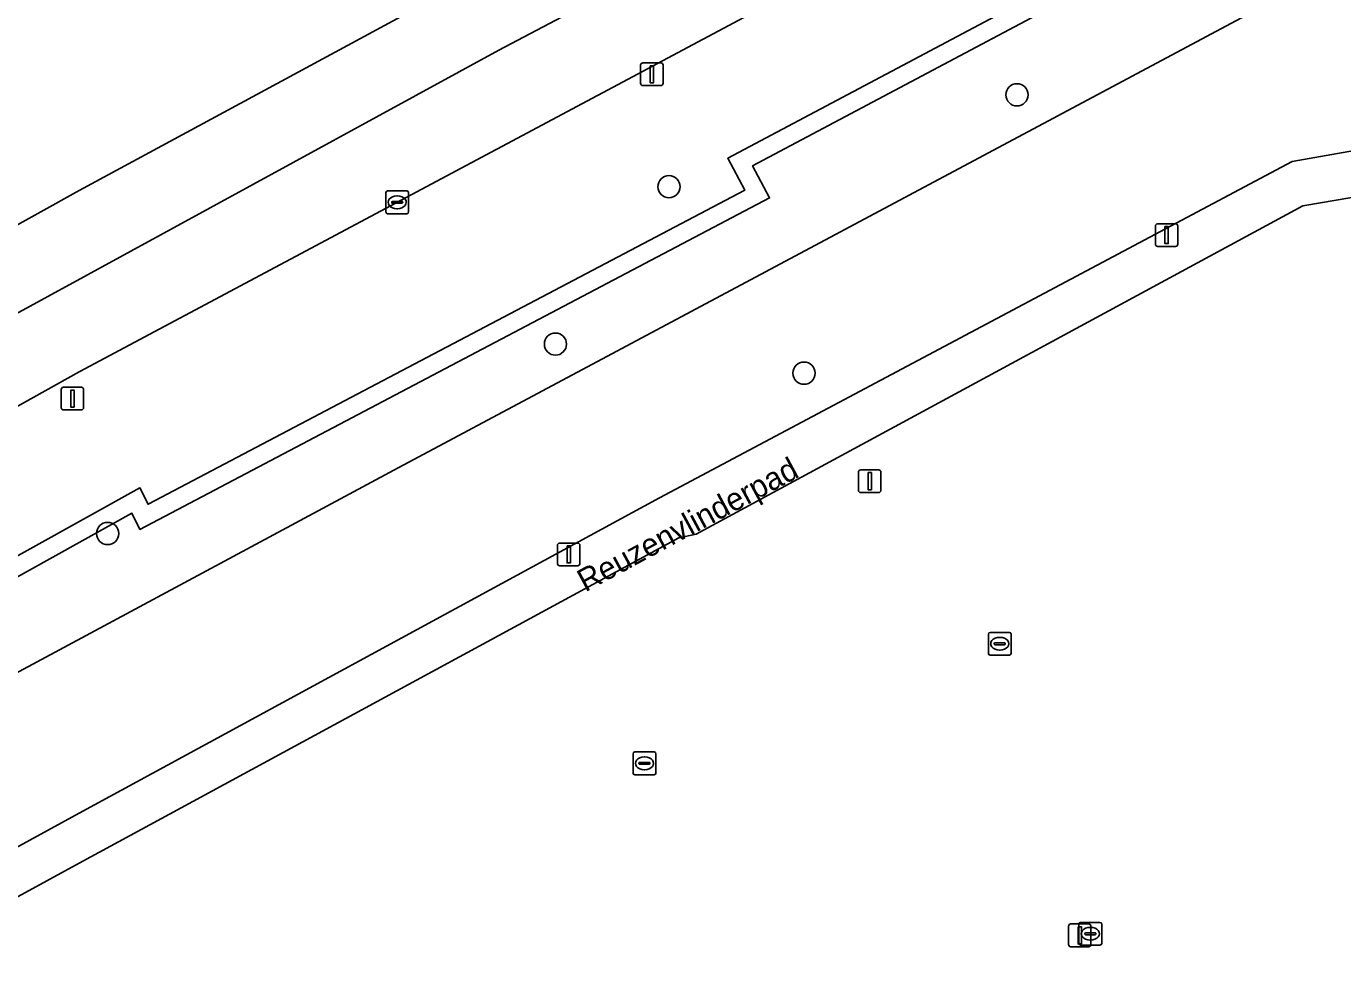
# Model space of a CAD drawing. Extents: x 162879 to 165540, y 384011 to 385181.
# Drawn here: x 163997.7 to 164055.7, y 384823.1 to 384864.4 of the extents above; entities that cross this region are included whole.
import ezdxf

# ---------------------------------------------------------------- set-up
doc = ezdxf.new("R2010")
doc.units = 0
for name, color, linetype in [('IMGEO_Berm_groen', 7, 'Continuous'), ('IMGEO_Boom', 7, 'Continuous'), ('IMGEO_Erf', 7, 'Continuous'), ('IMGEO_Kolk', 7, 'Continuous'), ('IMGEO_Lichtmast', 7, 'Continuous'), ('IMGEO_Loofbos', 7, 'Continuous'), ('IMGEO_Muur', 7, 'Continuous'), ('IMGEO_Openbare_ruimte_label', 7, 'Continuous'), ('IMGEO_Rijbaan_regionaal_gesloten', 7, 'Continuous'), ('IMGEO_Voetpad_open', 7, 'Continuous')]:
    doc.layers.add(name, color=color, linetype=linetype)

msp = doc.modelspace()

# ---------------------------------------------------------------- linework, layer by layer
at = {"layer": 'IMGEO_Berm_groen'}
for points in [[(163992.862, 384838.663), (164002.673, 384844.106), (164003.031, 384843.382), (164029.317, 384857.211), (164028.566, 384858.623), (164090.38, 384891.428), (164094.002, 384893.195), (164094.686, 384891.713), (164097.59, 384893.077), (164096.894, 384894.556), (164200.456, 384942.424)], [(163871.528, 384785.88), (163986.202, 384849.544), (164000, 384857.205), (164034.372, 384875.786), (164036.883, 384877.143), (164052.195, 384885.028), (164067.558, 384892.574), (164106.58, 384912.17), (164139.838, 384928.005), (164149.304, 384932.387), (164167.623, 384940.868)], [(164175.004, 384936.259), (164153.885, 384926.74), (164144.651, 384922.332), (164120.666, 384911.245), (164099.056, 384900.61), (164050.321, 384876.053), (164000, 384849.214), (163989.862, 384843.563), (163852.299, 384766.881)]]:
    msp.add_lwpolyline(points, dxfattribs=at)
at = {"layer": 'IMGEO_Boom'}
for centre in [(164041.311, 384861.418), (164025.98, 384857.371), (164020.978, 384850.437), (164031.932, 384849.158), (164001.25, 384842.096)]:
    msp.add_circle(centre, 0.489, dxfattribs=at)
at = {"layer": 'IMGEO_Erf'}
msp.add_lwpolyline([(164097.671, 384843.522), (164084.805, 384861.777), (164053.905, 384856.524), (164027.172, 384842.065), (164026.414, 384841.909), (164018.477, 384837.603), (164000, 384827.578), (163995.706, 384825.248), (163982.11, 384817.71), (163975.276, 384813.355)], dxfattribs=at)
at = {"layer": 'IMGEO_Kolk'}
for p, q in [((164013.505, 384856.256), (164013.505, 384857.108)), ((164013.58, 384857.182), (164014.432, 384857.182)), ((164014.506, 384857.108), (164014.506, 384856.256)), ((164013.764, 384856.676), (164013.764, 384856.688)), ((164014.202, 384856.639), (164013.804, 384856.639)), ((164013.807, 384856.725), (164014.205, 384856.725)), ((164013.993, 384856.962), (164014.018, 384856.962)), ((164014.248, 384856.688), (164014.248, 384856.676)), ((164014.432, 384856.182), (164013.58, 384856.182)), ((164014.016, 384856.402), (164013.991, 384856.402)), ((164040.052, 384836.814), (164040.052, 384837.666)), ((164040.127, 384837.74), (164040.979, 384837.74)), ((164040.54, 384837.52), (164040.565, 384837.52)), ((164041.053, 384837.666), (164041.053, 384836.814)), ((164040.979, 384836.74), (164040.127, 384836.74)), ((164040.311, 384837.234), (164040.311, 384837.246)), ((164040.749, 384837.197), (164040.351, 384837.197)), ((164040.354, 384837.283), (164040.752, 384837.283)), ((164040.563, 384836.96), (164040.538, 384836.96)), ((164040.795, 384837.246), (164040.795, 384837.234)), ((164024.4, 384831.546), (164024.4, 384832.398)), ((164024.475, 384832.472), (164025.327, 384832.472)), ((164024.888, 384832.252), (164024.913, 384832.252)), ((164025.401, 384832.398), (164025.401, 384831.546)), ((164024.659, 384831.966), (164024.659, 384831.978)), ((164025.097, 384831.929), (164024.699, 384831.929)), ((164024.702, 384832.015), (164025.1, 384832.015)), ((164024.911, 384831.692), (164024.886, 384831.692)), ((164025.143, 384831.978), (164025.143, 384831.966)), ((164025.327, 384831.472), (164024.475, 384831.472)), ((164044.041, 384824.04), (164044.041, 384824.892)), ((164044.116, 384824.966), (164044.968, 384824.966)), ((164044.529, 384824.746), (164044.554, 384824.746)), ((164045.042, 384824.892), (164045.042, 384824.04)), ((164044.3, 384824.46), (164044.3, 384824.472)), ((164044.738, 384824.423), (164044.34, 384824.423)), ((164044.343, 384824.509), (164044.741, 384824.509)), ((164044.552, 384824.186), (164044.527, 384824.186)), ((164044.784, 384824.472), (164044.784, 384824.46)), ((164044.968, 384823.966), (164044.116, 384823.966))]:
    msp.add_line(p, q, dxfattribs=at)
for points in [[(164013.505, 384856.256), (164013.505, 384857.108)], [(164013.58, 384857.182), (164014.432, 384857.182)], [(164014.506, 384857.108), (164014.506, 384856.256)], [(164014.432, 384856.182), (164013.58, 384856.182)], [(164040.052, 384836.814), (164040.052, 384837.666)], [(164040.127, 384837.74), (164040.979, 384837.74)], [(164041.053, 384837.666), (164041.053, 384836.814)], [(164040.979, 384836.74), (164040.127, 384836.74)], [(164024.4, 384831.546), (164024.4, 384832.398)], [(164024.475, 384832.472), (164025.327, 384832.472)], [(164025.401, 384832.398), (164025.401, 384831.546)], [(164025.327, 384831.472), (164024.475, 384831.472)], [(164044.041, 384824.04), (164044.041, 384824.892)], [(164044.116, 384824.966), (164044.968, 384824.966)], [(164045.042, 384824.892), (164045.042, 384824.04)], [(164044.968, 384823.966), (164044.116, 384823.966)]]:
    msp.add_lwpolyline(points, dxfattribs=at)
for centre, radius, start, end in [((164013.582, 384857.106), 0.0765, 91.55205, 178.44795), ((164013.582, 384857.106), 0.0765, 91.55205, 178.44795), ((164014.43, 384857.106), 0.0765, 1.55205, 88.44795), ((164014.43, 384857.106), 0.0765, 1.55205, 88.44795), ((164013.804, 384856.685), 0.0403, 85.87752, 175.75265), ((164013.801, 384856.675), 0.0366, 178.93798, 274.71019), ((164014.205, 384856.682), 0.043, 264.86636, 352.45326), ((164014.209, 384856.687), 0.0386, 1.73085, 96.63898), ((164013.582, 384856.258), 0.0765, 181.55205, 268.44795), ((164013.582, 384856.258), 0.0765, 181.55205, 268.44795), ((164014.43, 384856.258), 0.0765, 271.55205, 358.44795), ((164014.43, 384856.258), 0.0765, 271.55205, 358.44795), ((164040.129, 384837.664), 0.0765, 91.55205, 178.44795), ((164040.129, 384837.664), 0.0765, 91.55205, 178.44795), ((164040.977, 384837.664), 0.0765, 1.55205, 88.44795), ((164040.977, 384837.664), 0.0765, 1.55205, 88.44795), ((164040.129, 384836.816), 0.0765, 181.55205, 268.44795), ((164040.129, 384836.816), 0.0765, 181.55205, 268.44795), ((164040.351, 384837.243), 0.0403, 85.87752, 175.75265), ((164040.348, 384837.233), 0.0366, 178.93798, 274.71019), ((164040.752, 384837.24), 0.043, 264.86636, 352.45326), ((164040.756, 384837.245), 0.0386, 1.73085, 96.63898), ((164040.977, 384836.816), 0.0765, 271.55205, 358.44795), ((164040.977, 384836.816), 0.0765, 271.55205, 358.44795), ((164024.477, 384832.396), 0.0765, 91.55205, 178.44795), ((164024.477, 384832.396), 0.0765, 91.55205, 178.44795), ((164025.325, 384832.396), 0.0765, 1.55205, 88.44795), ((164025.325, 384832.396), 0.0765, 1.55205, 88.44795), ((164024.477, 384831.548), 0.0765, 181.55205, 268.44795), ((164024.477, 384831.548), 0.0765, 181.55205, 268.44795), ((164024.699, 384831.975), 0.0403, 85.87752, 175.75265), ((164024.696, 384831.965), 0.0366, 178.93798, 274.71019), ((164025.1, 384831.972), 0.043, 264.86636, 352.45326), ((164025.104, 384831.977), 0.0386, 1.73085, 96.63898), ((164025.325, 384831.548), 0.0765, 271.55205, 358.44795), ((164025.325, 384831.548), 0.0765, 271.55205, 358.44795), ((164044.118, 384824.89), 0.0765, 91.55205, 178.44795), ((164044.118, 384824.89), 0.0765, 91.55205, 178.44795), ((164044.966, 384824.89), 0.0765, 1.55205, 88.44795), ((164044.966, 384824.89), 0.0765, 1.55205, 88.44795), ((164044.118, 384824.042), 0.0765, 181.55205, 268.44795), ((164044.118, 384824.042), 0.0765, 181.55205, 268.44795), ((164044.34, 384824.469), 0.0403, 85.87752, 175.75265), ((164044.337, 384824.459), 0.0366, 178.93798, 274.71019), ((164044.741, 384824.466), 0.043, 264.86636, 352.45326), ((164044.745, 384824.471), 0.0386, 1.73085, 96.63898), ((164044.966, 384824.042), 0.0765, 271.55205, 358.44795), ((164044.966, 384824.042), 0.0765, 271.55205, 358.44795)]:
    msp.add_arc(centre, radius, start, end, dxfattribs=at)
for centre, major_axis, ratio, start_param, end_param in [((164013.992, 384856.682), (-0.387, 0.002), 0.722429, 4.712389, 7.853982), ((164014.017, 384856.682), (-0.39, 0.002), 0.717154, 1.570796, 4.712389), ((164040.539, 384837.24), (-0.387, 0.002), 0.722429, 4.712389, 7.853982), ((164040.564, 384837.24), (-0.39, 0.002), 0.717154, 1.570796, 4.712389), ((164024.887, 384831.972), (-0.387, 0.002), 0.722429, 4.712389, 7.853982), ((164024.912, 384831.972), (-0.39, 0.002), 0.717154, 1.570796, 4.712389), ((164044.528, 384824.466), (-0.387, 0.002), 0.722429, 4.712389, 7.853982), ((164044.553, 384824.466), (-0.39, 0.002), 0.717154, 1.570796, 4.712389)]:
    msp.add_ellipse(centre, major_axis=major_axis, ratio=ratio, start_param=start_param, end_param=end_param, dxfattribs=at)
at = {"layer": 'IMGEO_Lichtmast'}
for p, q in [((164024.732, 384861.926), (164024.732, 384862.726)), ((164024.732, 384862.726), (164024.732, 384861.926)), ((164024.832, 384862.826), (164025.622, 384862.826)), ((164025.622, 384862.826), (164024.832, 384862.826)), ((164025.722, 384862.726), (164025.722, 384861.926)), ((164025.722, 384861.926), (164025.722, 384862.726)), ((164025.622, 384861.826), (164024.832, 384861.826)), ((164024.832, 384861.826), (164025.622, 384861.826)), ((164047.407, 384854.84), (164047.407, 384855.64)), ((164047.407, 384855.64), (164047.407, 384854.84)), ((164047.507, 384855.74), (164048.297, 384855.74)), ((164048.297, 384855.74), (164047.507, 384855.74)), ((164048.397, 384855.64), (164048.397, 384854.84)), ((164048.397, 384854.84), (164048.397, 384855.64)), ((164048.297, 384854.74), (164047.507, 384854.74)), ((164047.507, 384854.74), (164048.297, 384854.74)), ((163999.203, 384847.637), (163999.203, 384848.437)), ((163999.203, 384848.437), (163999.203, 384847.637)), ((163999.303, 384848.537), (164000.093, 384848.537)), ((164000.093, 384848.537), (163999.303, 384848.537)), ((164000.193, 384848.437), (164000.193, 384847.637)), ((164000.193, 384847.637), (164000.193, 384848.437)), ((164000.093, 384847.537), (163999.303, 384847.537)), ((163999.303, 384847.537), (164000.093, 384847.537)), ((164034.428, 384844.9), (164035.218, 384844.9)), ((164035.218, 384844.9), (164034.428, 384844.9)), ((164034.328, 384844), (164034.328, 384844.8)), ((164034.328, 384844.8), (164034.328, 384844)), ((164035.318, 384844.8), (164035.318, 384844)), ((164035.318, 384844), (164035.318, 384844.8)), ((164035.218, 384843.9), (164034.428, 384843.9)), ((164034.428, 384843.9), (164035.218, 384843.9)), ((164021.068, 384840.777), (164021.068, 384841.577)), ((164021.068, 384841.577), (164021.068, 384840.777)), ((164021.168, 384841.677), (164021.958, 384841.677)), ((164021.958, 384841.677), (164021.168, 384841.677)), ((164022.058, 384841.577), (164022.058, 384840.777)), ((164022.058, 384840.777), (164022.058, 384841.577)), ((164021.958, 384840.677), (164021.168, 384840.677)), ((164021.168, 384840.677), (164021.958, 384840.677)), ((164043.581, 384823.997), (164043.581, 384824.797)), ((164043.581, 384824.797), (164043.581, 384823.997)), ((164043.681, 384824.897), (164044.471, 384824.897)), ((164044.471, 384824.897), (164043.681, 384824.897)), ((164044.571, 384824.797), (164044.571, 384823.997)), ((164044.571, 384823.997), (164044.571, 384824.797)), ((164044.471, 384823.897), (164043.681, 384823.897)), ((164043.681, 384823.897), (164044.471, 384823.897))]:
    msp.add_line(p, q, dxfattribs=at)
for points in [[(164025.152, 384862.701), (164025.302, 384862.701), (164025.302, 384861.951), (164025.152, 384861.951), (164025.152, 384862.701)], [(164047.827, 384855.615), (164047.977, 384855.615), (164047.977, 384854.865), (164047.827, 384854.865), (164047.827, 384855.615)], [(163999.623, 384848.412), (163999.773, 384848.412), (163999.773, 384847.662), (163999.623, 384847.662), (163999.623, 384848.412)], [(164034.748, 384844.775), (164034.898, 384844.775), (164034.898, 384844.025), (164034.748, 384844.025), (164034.748, 384844.775)], [(164021.488, 384841.552), (164021.638, 384841.552), (164021.638, 384840.802), (164021.488, 384840.802), (164021.488, 384841.552)], [(164044.001, 384824.772), (164044.151, 384824.772), (164044.151, 384824.022), (164044.001, 384824.022), (164044.001, 384824.772)]]:
    msp.add_lwpolyline(points, dxfattribs=at)
for centre, start, end in [((164024.832, 384862.726), 90, 180), ((164024.832, 384862.726), 90, 180), ((164025.622, 384862.726), 0, 90), ((164025.622, 384862.726), 360, 90), ((164024.832, 384861.926), 180, 270), ((164024.832, 384861.926), 180, 270), ((164025.622, 384861.926), 270, 0), ((164025.622, 384861.926), 270, 0), ((164047.507, 384855.64), 90, 180), ((164047.507, 384855.64), 90, 180), ((164048.297, 384855.64), 0, 90), ((164048.297, 384855.64), 360, 90), ((164047.507, 384854.84), 180, 270), ((164047.507, 384854.84), 180, 270), ((164048.297, 384854.84), 270, 0), ((164048.297, 384854.84), 270, 0), ((163999.303, 384848.437), 90, 180), ((163999.303, 384848.437), 90, 180), ((164000.093, 384848.437), 0, 90), ((164000.093, 384848.437), 360, 90), ((163999.303, 384847.637), 180, 270), ((163999.303, 384847.637), 180, 270), ((164000.093, 384847.637), 270, 0), ((164000.093, 384847.637), 270, 0), ((164034.428, 384844.8), 90, 180), ((164034.428, 384844.8), 90, 180), ((164035.218, 384844.8), 0, 90), ((164035.218, 384844.8), 360, 90), ((164034.428, 384844), 180, 270), ((164034.428, 384844), 180, 270), ((164035.218, 384844), 270, 0), ((164035.218, 384844), 270, 0), ((164021.168, 384841.577), 90, 180), ((164021.168, 384841.577), 90, 180), ((164021.958, 384841.577), 0, 90), ((164021.958, 384841.577), 360, 90), ((164021.168, 384840.777), 180, 270), ((164021.168, 384840.777), 180, 270), ((164021.958, 384840.777), 270, 0), ((164021.958, 384840.777), 270, 0), ((164043.681, 384824.797), 90, 180), ((164043.681, 384824.797), 90, 180), ((164044.471, 384824.797), 0, 90), ((164044.471, 384824.797), 360, 90), ((164043.681, 384823.997), 180, 270), ((164043.681, 384823.997), 180, 270), ((164044.471, 384823.997), 270, 0), ((164044.471, 384823.997), 270, 0)]:
    msp.add_arc(centre, 0.1, start, end, dxfattribs=at)
at = {"layer": 'IMGEO_Loofbos'}
msp.add_lwpolyline([(164013.856, 384844.891), (164056.21, 384867.499), (164121.511, 384900.024), (164145.911, 384911.473), (164147.204, 384912.079), (164146.429, 384916.559), (164097.974, 384894.163), (164098.667, 384892.689), (164094.293, 384890.633), (164093.613, 384892.104), (164090.747, 384890.706), (164029.662, 384858.288), (164030.414, 384856.873), (164002.673, 384842.278), (164002.323, 384842.986), (163993.285, 384837.971), (163995.186, 384834.864)], close=True, dxfattribs=at)
msp.add_lwpolyline([(164091.251, 384875.139), (164098.553, 384876.402), (164098.373, 384877.436), (164098.341, 384878.25), (164098.384, 384879.08), (164098.929, 384880.445), (164099.482, 384881.718), (164101.49, 384884.105), (164102.795, 384885.116), (164123.688, 384895.522), (164148.087, 384906.97), (164147.204, 384912.079), (164145.911, 384911.473), (164121.511, 384900.024), (164056.21, 384867.499), (164013.856, 384844.891), (163995.186, 384834.864), (163985.446, 384829.54), (163989.11, 384823.838), (164000, 384829.772), (164017.433, 384839.249), (164025.569, 384843.672), (164053.428, 384858.48), (164075.721, 384862.412)], dxfattribs=at)
at = {"layer": 'IMGEO_Muur'}
for points in [[(164200.456, 384942.424), (164096.894, 384894.556), (164097.59, 384893.077), (164094.686, 384891.713), (164094.002, 384893.195), (164090.38, 384891.428), (164028.566, 384858.623), (164029.317, 384857.211), (164003.031, 384843.382), (164002.673, 384844.106), (163992.862, 384838.663), (163904.353, 384789.557)], [(163905.468, 384789.249), (163993.285, 384837.971), (164002.323, 384842.986), (164002.673, 384842.278), (164030.414, 384856.873), (164029.662, 384858.288), (164090.747, 384890.706), (164093.613, 384892.104), (164094.293, 384890.633), (164098.667, 384892.689), (164097.974, 384894.163), (164146.429, 384916.559), (164147.169, 384916.901), (164200.795, 384941.688)]]:
    msp.add_lwpolyline(points, dxfattribs=at)
at = {"layer": 'IMGEO_Rijbaan_regionaal_gesloten'}
for points in [[(163831.875, 384759.566), (163922.856, 384810.618), (163989.543, 384847.584), (164018.488, 384863.379), (164049.693, 384879.822), (164089.819, 384900.11), (164135.969, 384922.347), (164180.496, 384942.699), (164211.617, 384956.322), (164210.03, 384959.452), (164204.946, 384957.301), (164194.28, 384952.4), (164167.623, 384940.868), (164149.304, 384932.387), (164139.838, 384928.005), (164106.58, 384912.17), (164067.558, 384892.574), (164052.195, 384885.028), (164036.883, 384877.143), (164034.372, 384875.786), (164000, 384857.205), (163986.202, 384849.544), (163871.528, 384785.88)], [(163852.299, 384766.881), (163989.862, 384843.563), (164000, 384849.214), (164050.321, 384876.053), (164099.056, 384900.61), (164120.666, 384911.245), (164144.651, 384922.332), (164153.885, 384926.74), (164175.004, 384936.259), (164201.359, 384947.888), (164213.333, 384952.939), (164211.617, 384956.322), (164180.496, 384942.699), (164135.969, 384922.347), (164089.819, 384900.11), (164049.693, 384879.822), (164018.488, 384863.379), (163989.543, 384847.584), (163922.856, 384810.618), (163831.875, 384759.566)]]:
    msp.add_lwpolyline(points, dxfattribs=at)
at = {"layer": 'IMGEO_Voetpad_open'}
for points in [[(163975.276, 384813.355), (163982.11, 384817.71), (163995.706, 384825.248), (164000, 384827.578), (164018.477, 384837.603), (164026.414, 384841.909), (164027.172, 384842.065), (164053.905, 384856.524), (164084.805, 384861.777), (164085.628, 384863.844)], [(164075.721, 384862.412), (164053.428, 384858.48), (164025.569, 384843.672), (164017.433, 384839.249), (164000, 384829.772), (163989.11, 384823.838), (163981.879, 384819.898), (163972.469, 384813.949)]]:
    msp.add_lwpolyline(points, dxfattribs=at)

# ---------------------------------------------------------------- texts
at = {"layer": 'IMGEO_Openbare_ruimte_label'}
msp.add_text('Reuzenvlinderpad', height=1, rotation=28.35896, dxfattribs=at).set_placement((164022.29, 384839.497))

doc.saveas('drawing.dxf')
